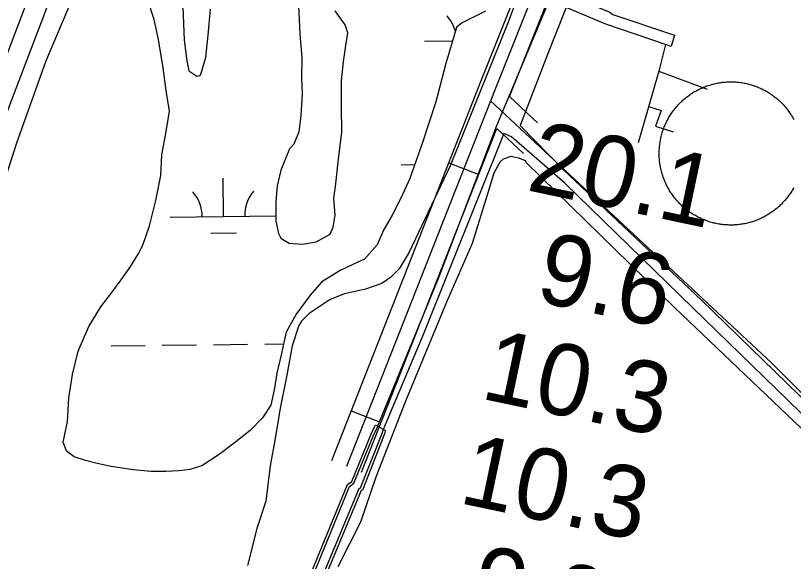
# Model space of a CAD drawing. Extents: x 3704301 to 3742427, y 506229 to 532009.
# Drawn here: x 3712604 to 3713333, y 521890 to 522402 of the extents above; entities that cross this region are included whole.
import ezdxf

# ---------------------------------------------------------------- set-up
doc = ezdxf.new("R2010")
doc.units = 0
for name, color, linetype in [('V-CHAN-DOCK', 7, 'Continuous'), ('V-DOMW-TANK', 7, 'Continuous'), ('V-RIVR-RANG', 7, 'Continuous'), ('V-ROAD-CNTR', 7, 'Continuous'), ('V-SITE-VEGE', 7, 'Continuous'), ('V-UTIL-LINE', 7, 'Continuous'), ('V-WETL-SWMP', 7, 'Continuous')]:
    doc.layers.add(name, color=color, linetype=linetype)

msp = doc.modelspace()

# ---------------------------------------------------------------- linework, layer by layer
at = {"layer": 'V-CHAN-DOCK'}
for points in [[(3712548.18, 522186.31), (3712612.02, 522353.85), (3712668.25, 522500.75), (3712730.91, 522670.06), (3712756.1, 522737.9), (3712733.68, 522746.68)], [(3712861.91, 521832.75), (3712914.85, 521961.86), (3712918.97, 521964.81), (3712936.88, 522008.44), (3712940.39, 522016.11), (3712941.15, 522017.95), (3712950.67, 522012.69), (3712950.35, 522011.94), (3712949.78, 522009.61), (3712928.94, 521956.85), (3712927.74, 521956.24), (3712891.17, 521868.59)]]:
    msp.add_lwpolyline(points, dxfattribs=at)
at = {"layer": 'V-DOMW-TANK'}
for points in [[(3713208.83, 522287.08), (3713209.1, 522288.22), (3713209.38, 522289.36), (3713209.69, 522290.49), (3713210.02, 522291.61), (3713210.36, 522292.73), (3713210.73, 522293.85), (3713211.12, 522294.95), (3713211.52, 522296.05), (3713211.94, 522297.14), (3713212.39, 522298.23), (3713212.85, 522299.31), (3713213.33, 522300.37), (3713213.82, 522301.44), (3713214.34, 522302.49), (3713214.88, 522303.53), (3713215.43, 522304.56), (3713216, 522305.59), (3713216.59, 522306.6), (3713217.2, 522307.6), (3713217.82, 522308.59), (3713218.46, 522309.57), (3713219.12, 522310.54), (3713219.8, 522311.5), (3713220.49, 522312.45), (3713221.2, 522313.38), (3713221.92, 522314.3), (3713222.66, 522315.21), (3713223.42, 522316.1), (3713224.19, 522316.99), (3713224.97, 522317.85), (3713225.78, 522318.71), (3713226.59, 522319.55), (3713227.42, 522320.37), (3713228.27, 522321.18), (3713229.13, 522321.98), (3713230, 522322.76), (3713230.89, 522323.53), (3713231.79, 522324.28), (3713232.7, 522325.01), (3713233.63, 522325.73), (3713234.56, 522326.43), (3713235.52, 522327.12), (3713236.48, 522327.79), (3713237.45, 522328.44), (3713238.43, 522329.08), (3713239.43, 522329.69), (3713240.44, 522330.29), (3713241.45, 522330.88), (3713242.48, 522331.44), (3713243.51, 522331.99), (3713244.56, 522332.52), (3713245.62, 522333.03), (3713246.68, 522333.52), (3713247.75, 522333.99), (3713248.83, 522334.45), (3713249.92, 522334.88), (3713251.01, 522335.3), (3713252.12, 522335.7), (3713253.22, 522336.07), (3713254.34, 522336.43), (3713255.46, 522336.77), (3713256.59, 522337.09), (3713257.72, 522337.39), (3713258.86, 522337.67), (3713260, 522337.93), (3713261.15, 522338.17), (3713262.3, 522338.39), (3713263.45, 522338.59), (3713264.61, 522338.77), (3713265.77, 522338.93), (3713266.94, 522339.07), (3713268.1, 522339.19), (3713269.27, 522339.28), (3713270.44, 522339.36), (3713271.61, 522339.42), (3713272.78, 522339.46), (3713273.95, 522339.47), (3713275.12, 522339.47), (3713276.29, 522339.45), (3713277.46, 522339.4), (3713278.63, 522339.34), (3713279.8, 522339.25), (3713280.97, 522339.15), (3713282.13, 522339.02), (3713283.29, 522338.87), (3713284.45, 522338.71), (3713285.61, 522338.52), (3713286.76, 522338.31), (3713287.91, 522338.09), (3713289.06, 522337.84), (3713290.2, 522337.57), (3713291.33, 522337.29), (3713292.47, 522336.98), (3713293.59, 522336.65), (3713294.71, 522336.31), (3713295.82, 522335.94), (3713296.93, 522335.55), (3713298.03, 522335.15), (3713299.12, 522334.73), (3713300.21, 522334.29)], [(3713300.21, 522334.29), (3713301.28, 522333.82), (3713302.35, 522333.35), (3713303.41, 522332.85), (3713304.46, 522332.33), (3713305.5, 522331.79), (3713306.54, 522331.24), (3713307.56, 522330.67), (3713308.57, 522330.08), (3713309.58, 522329.47), (3713310.57, 522328.85), (3713311.55, 522328.21), (3713312.52, 522327.55), (3713313.47, 522326.88), (3713314.42, 522326.18), (3713315.35, 522325.48), (3713316.27, 522324.75), (3713317.18, 522324.01), (3713318.08, 522323.25), (3713318.96, 522322.48), (3713319.83, 522321.7), (3713320.68, 522320.9), (3713321.52, 522320.08), (3713322.35, 522319.25), (3713323.16, 522318.4), (3713323.96, 522317.54), (3713324.74, 522316.67), (3713325.5, 522315.78), (3713326.25, 522314.88), (3713326.99, 522313.97), (3713327.71, 522313.04), (3713328.41, 522312.11), (3713329.09, 522311.16), (3713329.76, 522310.2), (3713330.41, 522309.22), (3713331.05, 522308.24), (3713331.67, 522307.24), (3713332.27, 522306.23), (3713332.85, 522305.22), (3713333.41, 522304.19)], [(3713228.81, 522223), (3713227.95, 522223.8), (3713227.11, 522224.61), (3713226.29, 522225.45), (3713225.48, 522226.29), (3713224.68, 522227.15), (3713223.9, 522228.02), (3713223.14, 522228.91), (3713222.38, 522229.81), (3713221.65, 522230.72), (3713220.93, 522231.65), (3713220.23, 522232.59), (3713219.54, 522233.54), (3713218.88, 522234.5), (3713218.22, 522235.47), (3713217.59, 522236.46), (3713216.97, 522237.45), (3713216.37, 522238.46), (3713215.79, 522239.47), (3713215.22, 522240.5), (3713214.68, 522241.54), (3713214.15, 522242.58), (3713213.64, 522243.64), (3713213.15, 522244.7), (3713212.67, 522245.77), (3713212.22, 522246.85), (3713211.78, 522247.94), (3713211.37, 522249.04), (3713210.97, 522250.14), (3713210.59, 522251.24), (3713210.23, 522252.36), (3713209.89, 522253.48), (3713209.58, 522254.61), (3713209.28, 522255.74), (3713209, 522256.88), (3713208.73, 522258.02), (3713208.5, 522259.17), (3713208.28, 522260.32), (3713208.08, 522261.47), (3713207.9, 522262.63), (3713207.74, 522263.79), (3713207.6, 522264.96), (3713207.48, 522266.12), (3713207.38, 522267.29), (3713207.3, 522268.46), (3713207.25, 522269.63), (3713207.21, 522270.8), (3713207.19, 522271.97), (3713207.2, 522273.14), (3713207.22, 522274.31), (3713207.27, 522275.48), (3713207.33, 522276.65), (3713207.42, 522277.82), (3713207.52, 522278.99), (3713207.65, 522280.15), (3713207.79, 522281.32), (3713207.96, 522282.48), (3713208.15, 522283.63), (3713208.36, 522284.79), (3713208.58, 522285.94), (3713208.83, 522287.08)], [(3713330.81, 522236.1), (3713330.17, 522235.12), (3713329.51, 522234.15), (3713328.84, 522233.19), (3713328.15, 522232.25), (3713327.44, 522231.31), (3713326.72, 522230.39), (3713325.98, 522229.48), (3713325.22, 522228.59), (3713324.45, 522227.71), (3713323.66, 522226.84), (3713322.86, 522225.99), (3713322.04, 522225.15), (3713321.21, 522224.32), (3713320.37, 522223.51), (3713319.51, 522222.71), (3713318.64, 522221.93), (3713317.75, 522221.17), (3713316.85, 522220.41), (3713315.94, 522219.68), (3713315.01, 522218.96), (3713314.07, 522218.26), (3713313.12, 522217.57), (3713312.16, 522216.91), (3713311.19, 522216.25), (3713310.2, 522215.62), (3713309.21, 522215), (3713308.2, 522214.4), (3713307.19, 522213.82), (3713306.16, 522213.25), (3713305.12, 522212.71), (3713304.08, 522212.18), (3713303.02, 522211.67), (3713301.96, 522211.17), (3713300.89, 522210.7), (3713299.81, 522210.25), (3713298.72, 522209.81), (3713297.62, 522209.4), (3713296.52, 522209), (3713295.41, 522208.62), (3713294.3, 522208.26), (3713293.18, 522207.92), (3713292.05, 522207.6), (3713290.92, 522207.3), (3713289.78, 522207.02), (3713288.64, 522206.76), (3713287.49, 522206.52), (3713286.34, 522206.3), (3713285.18, 522206.11), (3713284.03, 522205.92), (3713282.87, 522205.77), (3713281.7, 522205.62), (3713280.54, 522205.51), (3713279.37, 522205.41), (3713278.2, 522205.33), (3713277.03, 522205.27), (3713275.86, 522205.23), (3713274.69, 522205.22), (3713273.52, 522205.22), (3713272.34, 522205.25), (3713271.18, 522205.29), (3713270, 522205.36), (3713268.84, 522205.44), (3713267.67, 522205.55), (3713266.5, 522205.67), (3713265.34, 522205.82), (3713264.18, 522205.99), (3713263.03, 522206.17), (3713261.87, 522206.38), (3713260.72, 522206.61), (3713259.58, 522206.85), (3713258.44, 522207.12), (3713257.3, 522207.41), (3713256.17, 522207.71), (3713255.04, 522208.04), (3713253.93, 522208.39), (3713252.81, 522208.75), (3713251.71, 522209.14), (3713250.61, 522209.54), (3713249.52, 522209.97), (3713248.43, 522210.41), (3713247.35, 522210.87), (3713246.28, 522211.35), (3713245.22, 522211.85), (3713244.17, 522212.36), (3713243.13, 522212.9), (3713242.1, 522213.45), (3713241.08, 522214.02), (3713240.06, 522214.61), (3713239.06, 522215.22), (3713238.07, 522215.84), (3713237.09, 522216.48), (3713236.12, 522217.14), (3713235.16, 522217.82), (3713234.22, 522218.51), (3713233.28, 522219.22), (3713232.36, 522219.94), (3713231.45, 522220.68), (3713230.56, 522221.44), (3713229.68, 522222.21), (3713228.81, 522223)], [(3713333.21, 522240.13), (3713332.64, 522239.11), (3713332.04, 522238.09), (3713331.44, 522237.09), (3713330.81, 522236.1)]]:
    msp.add_lwpolyline(points, dxfattribs=at)
at = {"layer": 'V-ROAD-CNTR'}
for p, q in [((3713010.04, 522263.68), (3713037.96, 522252.7)), ((3712918.5, 522031.05), (3712946.41, 522020.06))]:
    msp.add_line(p, q, dxfattribs=at)
for points in [[(3713092.99, 522871.86), (3713193.93, 522857.46), (3713218.22, 522844.9), (3713231.91, 522833.1), (3713237.04, 522810.05), (3713235.16, 522781.62), (3713212.84, 522731.87), (3713053.34, 522332.73), (3712914.15, 521979.03)], [(3712314.37, 521769.71), (3712374.68, 521929.79), (3712382.45, 521956.9), (3712391.66, 521970.72), (3712401.39, 521979.07), (3712419.63, 521997.38), (3712449.71, 522024.72), (3712463.44, 522035.48), (3712469.95, 522041.65), (3712474.54, 522050.76), (3712480.83, 522068.61), (3712579.5, 522322.62), (3712756.98, 522789.09), (3712767.3, 522807.71)], [(3712900.19, 521984.52), (3713039.39, 522338.26), (3713199.02, 522737.73), (3713220.37, 522785.3), (3713221.82, 522807.23)], [(3713066.72, 522325.79), (3713226.65, 522726.02), (3713249.95, 522777.94), (3713251.77, 522805.48)], [(3713093.23, 522301.06), (3713066.72, 522325.79)], [(3713049.03, 522321.78), (3713312.53, 522075.94), (3713492.4, 521895.51)], [(3712928.1, 521973.54), (3713054.94, 522295.75)], [(3713080.04, 522272.33), (3713054.94, 522295.75)]]:
    msp.add_lwpolyline(points, dxfattribs=at)
at = {"layer": 'V-SITE-VEGE'}
for points in [[(3713111.73, 522518.4), (3713065.05, 522394), (3713011.25, 522260.67), (3712972.79, 522179.7), (3712963.32, 522164.21), (3712955.6, 522156.47), (3712947.29, 522150.5), (3712931.85, 522145.11), (3712912.23, 522140.9), (3712898.57, 522135.52), (3712878.97, 522122.39), (3712871.86, 522115.23), (3712869.49, 522111.07), (3712862.99, 522092.02), (3712857.71, 522062.87), (3712851.83, 522033.72), (3712847.14, 522005.16), (3712842.45, 521979.58), (3712838.37, 521946.27), (3712830.1, 521920.68), (3712821.26, 521886.17)], [(3712581.43, 522210.28), (3712605.05, 522282.29), (3712632.22, 522358.48), (3712674.79, 522459.08)], [(3712906.3, 521885.18), (3712927.61, 521926.86), (3712941.78, 521969.11), (3712969.56, 522040.54), (3713007.99, 522133.4), (3713032.24, 522188.17), (3713046.99, 522235.78), (3713052.31, 522254.22), (3713058.23, 522264.35), (3713061.19, 522267.33), (3713068.32, 522269.72), (3713076.06, 522267.96), (3713081.41, 522265.59), (3713082.61, 522263.81), (3713221.49, 522127.96), (3713360.36, 521995.68)]]:
    msp.add_lwpolyline(points, dxfattribs=at)
at = {"layer": 'V-UTIL-LINE'}
msp.add_line((3713206.83, 522349.57), (3713187.56, 522282.4), dxfattribs=at)
for points in [[(3712943.46, 522017), (3713000.63, 522155.96), (3713055.05, 522298.57), (3713111.25, 522432.95), (3713165.68, 522569.68), (3713228.9, 522725.27), (3713280, 522847.32)], [(3713295.75, 522839.71), (3713229.6, 522677.58), (3713155.84, 522500.18), (3713102.58, 522365.22), (3713076.83, 522298.62), (3713117.56, 522256.92), (3713246.79, 522134.76), (3713373.09, 522012.01), (3713497.02, 521893.37)], [(3713124.25, 522420.14), (3713160.77, 522404.81), (3713163.72, 522402.46), (3713221.47, 522383.17), (3713218.55, 522372.56), (3713213.11, 522374.43), (3713157.27, 522393.61), (3713157.27, 522393.61), (3713119.88, 522409.05)], [(3713213.11, 522374.43), (3713206.83, 522349.57), (3713252.21, 522332.6)], [(3713197.27, 522316.22), (3713209.05, 522312.72), (3713203.79, 522297.99), (3713220.29, 522292.73)], [(3713482.89, 521892.16), (3713384.34, 521986.13), (3713238.57, 522127.67), (3713118.77, 522244.56), (3713068.62, 522288.01), (3713061.54, 522290.93), (3712985.45, 522101.75), (3712948.36, 522013.66)], [(3712948.36, 522013.66), (3712947.98, 522012.76), (3712947.4, 522010.4), (3712926.92, 521958.54), (3712925.74, 521957.95), (3712888.86, 521869.54), (3712839.7, 521746.37), (3712802.83, 521650.31), (3712830.67, 521582.66), (3712898.45, 521550.44), (3713088.81, 521475.53), (3713082.96, 521459.62), (3713026.38, 521481.27), (3713029.89, 521491.88), (3712884.33, 521548.05), (3712820.68, 521573.81), (3712788.7, 521650.86), (3712864.22, 521831.8), (3712916.9, 521960.28), (3712921.02, 521963.23), (3712939.16, 522007.44), (3712942.68, 522015.1), (3712943.46, 522017)]]:
    msp.add_lwpolyline(points, dxfattribs=at)
at = {"layer": 'V-WETL-SWMP'}
for p, q in [((3712987.19, 522377.45), (3713013.39, 522377.77)), ((3712965.19, 522261.74), (3712977.97, 522261.9)), ((3712798.71, 522213.28), (3712798.27, 522249.27)), ((3712748.71, 522212.67), (3712847.85, 522213.88)), ((3712786.89, 522197.7), (3712810.89, 522197.99)), ((3712693.34, 522091.91), (3712725.33, 522092.3)), ((3712741.33, 522092.49), (3712773.33, 522092.89)), ((3712789.33, 522093.08), (3712821.33, 522093.47)), ((3712837.33, 522093.67), (3712855.17, 522093.89))]:
    msp.add_line(p, q, dxfattribs=at)
for points in [[(3712948.67, 522200.36), (3712942.81, 522186.79), (3712931.05, 522173.21), (3712920.45, 522168.47), (3712908.09, 522162.54), (3712891.02, 522151.89), (3712879.85, 522139.49), (3712866.93, 522121.78), (3712857.54, 522104.66), (3712852.87, 522083.43), (3712848.79, 522066.33), (3712846.46, 522052.18), (3712842.97, 522036.26), (3712835.33, 522024.45), (3712823.57, 522012.63), (3712808.87, 522000.81), (3712794.75, 521990.17), (3712778.27, 521979.52), (3712767.08, 521975.96), (3712756.47, 521974.75), (3712744.68, 521974.13), (3712730.54, 521974.1), (3712714.03, 521975.83), (3712693.4, 521978.73), (3712680.42, 521981.64), (3712669.21, 521984.56), (3712658.6, 521988.07), (3712651.51, 521993.36), (3712648.54, 522001.61), (3712652.62, 522021.07), (3712653.75, 522042.88), (3712657.23, 522065.28), (3712662.49, 522087.1), (3712672.45, 522110.11), (3712683.61, 522128.41), (3712694.18, 522141.99), (3712701.82, 522152.62), (3712711.22, 522165.61), (3712718.85, 522178.01), (3712722.96, 522186.27), (3712729.4, 522204.55), (3712735.24, 522228.15), (3712739.9, 522251.73), (3712741.03, 522271.18), (3712745.1, 522293), (3712748, 522311.87), (3712745.01, 522331.31), (3712742.01, 522352.53), (3712737.82, 522379.04), (3712733.65, 522397.89), (3712727.71, 522416.15)], [(3712760.74, 522409.74), (3712761.99, 522378.51), (3712764.39, 522359.06), (3712766.18, 522349.64), (3712773.86, 522344.94), (3712776.8, 522345.54), (3712777.98, 522348.48), (3712782.07, 522362.64), (3712784.38, 522383.28), (3712786.68, 522407.45)], [(3712869.18, 522411.18), (3712870.43, 522384.07), (3712872.25, 522362.27), (3712871.7, 522343.41), (3712872.33, 522328.08), (3712871.2, 522308.04), (3712869.47, 522292.71), (3712864.78, 522280.91), (3712860.66, 522276.78), (3712852.46, 522256.72), (3712848.96, 522241.97), (3712847.81, 522227.23), (3712847.86, 522208.96), (3712850.24, 522197.18), (3712852.61, 522193.06), (3712860.29, 522188.36), (3712872.67, 522187.22), (3712885.63, 522189.6), (3712898.58, 522196.71), (3712901.51, 522203.2), (3712903.25, 522214.4), (3712902.03, 522230.31), (3712903.77, 522241.51), (3712906.66, 522266.87), (3712909.55, 522292.22), (3712909.49, 522316.38), (3712909.43, 522340.55), (3712911.16, 522358.23), (3712913.48, 522373.56), (3712915.22, 522385.36), (3712912.84, 522393.01), (3712903.38, 522405.96)], [(3713044.25, 522405.71), (3713021.88, 522394.45), (3713017.17, 522390.32), (3713013.08, 522376.75), (3713007.23, 522356.7), (3712997.89, 522320.72), (3712985.02, 522281.79), (3712973.31, 522248.75), (3712965.1, 522230.46), (3712956.89, 522214.53), (3712948.67, 522200.36)]]:
    msp.add_lwpolyline(points, dxfattribs=at)
for centre, start, end in [((3712981.94, 522377.86), 14.44526, 41.47186), ((3712743.46, 522213.08), 359.9282, 41.47186), ((3712853.94, 522214.43), 139.9282, 181.47186)]:
    msp.add_arc(centre, 35.25, start, end, dxfattribs=at)

# ---------------------------------------------------------------- texts
at = {"layer": 'V-RIVR-RANG'}
for s, p in [('20.1', (3713081.52, 522238.18)), ('20.1', (3713081.52, 522238.18)), ('9.6', (3713089.52, 522134.3)), ('9.6', (3713089.52, 522134.3)), ('10.3', (3713038.4, 522042.88)), ('10.3', (3713038.4, 522042.88)), ('10.3', (3713018, 521944.98)), ('10.3', (3713018, 521944.98)), ('9.0', (3713027.29, 521840.82)), ('9.0', (3713027.29, 521840.82))]:
    msp.add_text(s, height=67, rotation=348.08833, dxfattribs=at).set_placement(p)

doc.saveas('drawing.dxf')
